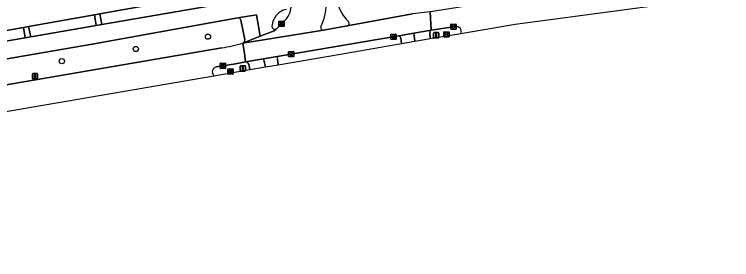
# Model space of a CAD drawing. Extents: x 162396 to 163643, y 386452 to 387406.
# Drawn here: x 162890.5 to 163025.4, y 386452.9 to 386498.9 of the extents above; entities that cross this region are included whole.
import ezdxf

# ---------------------------------------------------------------- set-up
doc = ezdxf.new("R2010")
doc.units = 0
for name, color, linetype in [('IMGEO_Berm_groen', 7, 'Continuous'), ('IMGEO_Boom', 7, 'Continuous'), ('IMGEO_Erf', 7, 'Continuous'), ('IMGEO_Fietspad_gesloten', 7, 'Continuous'), ('IMGEO_Kolk', 7, 'Continuous'), ('IMGEO_Lichtmast', 7, 'Continuous'), ('IMGEO_Muur', 7, 'Continuous'), ('IMGEO_Rijbaan_lokaal_gesloten', 7, 'Continuous'), ('IMGEO_Rijbaan_regionaal_gesloten', 7, 'Continuous'), ('IMGEO_Rioolput', 7, 'Continuous'), ('IMGEO_Verkeersbordpaal', 7, 'Continuous'), ('IMGEO_Verkeerseiland_gesloten', 7, 'Continuous'), ('IMGEO_Voetpad_open', 7, 'Continuous')]:
    doc.layers.add(name, color=color, linetype=linetype)

msp = doc.modelspace()

# ---------------------------------------------------------------- linework, layer by layer
at = {"layer": 'IMGEO_Berm_groen'}
for points in [[(162931.39, 386501.24), (162930.92, 386503.44), (162906.58, 386499.03), (162906.93, 386497.05)], [(162905.88, 386496.87), (162905.56, 386498.84), (162893.2, 386496.67), (162893.58, 386494.72)], [(162892.55, 386494.53), (162892.22, 386496.49), (162879.73, 386494.31), (162880.08, 386492.42)]]:
    msp.add_lwpolyline(points, close=True, dxfattribs=at)
for points in [[(162932.52, 386498.31), (162905.16, 386493.37), (162861.06, 386485.8), (162804.77, 386476.35)], [(162933.84, 386494.2), (162933.12, 386497.87)], [(162940.13, 386489.49), (162951.48, 386491.43), (162963.3, 386493.45), (162963.16, 386494.48)], [(162962.81, 386494.9), (162940.3, 386491.1)], [(162784.31, 386468.15), (162799.22, 386470.42), (162813.01, 386472.7), (162929.52, 386492.67)], [(162939.96, 386490.52), (162940.13, 386489.49)]]:
    msp.add_lwpolyline(points, dxfattribs=at)
for centre, radius, start, end in [((162932.59, 386497.78), 0.535, 10.1532, 98.1437), ((162962.78, 386494.52), 0.381, 352.7087, 86.1894), ((162923.3, 386530.01), 37.86, 279.457, 282.4308), ((162922.83, 386532.14), 40.03, 282.4379, 285.4496), ((162933.21, 386494.12), 0.636, 296.5123, 7.4431), ((162940.4, 386490.65), 0.456, 102.1792, 196.5686)]:
    msp.add_arc(centre, radius, start, end, dxfattribs=at)
at = {"layer": 'IMGEO_Boom'}
for centre in [(162926.91, 386494.76), (162913.34, 386492.45), (162899.45, 386490.16)]:
    msp.add_circle(centre, 0.489, dxfattribs=at)
at = {"layer": 'IMGEO_Erf'}
msp.add_lwpolyline([(162879.73, 386494.31), (162892.22, 386496.49), (162893.2, 386496.67), (162905.56, 386498.84), (162906.58, 386499.03), (162930.92, 386503.44), (162935.02, 386523.7), (162935.35, 386525.72)], dxfattribs=at)
at = {"layer": 'IMGEO_Fietspad_gesloten'}
for points in [[(162942.38, 386499.29), (162942.89, 386502.03), (162943.04, 386502.85), (162941.96, 386502.6), (162938.64, 386501.85), (162931.44, 386501.24), (162931.39, 386501.24), (162906.93, 386497.05), (162905.88, 386496.87), (162893.58, 386494.72), (162892.55, 386494.53), (162880.08, 386492.42)], [(162804.77, 386476.35), (162861.06, 386485.8), (162905.16, 386493.37), (162932.52, 386498.31), (162936.01, 386498.87), (162936.72, 386494.84), (162939.39, 386495.83), (162939.76, 386496.18)], [(162963.3, 386493.45), (162965.8, 386493.88), (162965.62, 386495.42), (162962.81, 386494.9)], [(162963.16, 386494.48), (162963.3, 386493.45)], [(162940.3, 386491.1), (162937.34, 386490.6), (162937.71, 386489.08), (162940.13, 386489.49)], [(162940.13, 386489.49), (162939.96, 386490.52)]]:
    msp.add_lwpolyline(points, dxfattribs=at)
for centre, radius, start, end in [((162942.36, 386496.53), 3.41, 100.9975, 154.7068), ((162941.37, 386496.74), 2.43, 149.1265, 181.2955), ((162939.5, 386496.68), 0.562, 179.4869, 297.9748), ((162962.78, 386494.52), 0.381, 352.7087, 86.1894), ((162940.4, 386490.65), 0.456, 102.1792, 196.5686)]:
    msp.add_arc(centre, radius, start, end, dxfattribs=at)
at = {"layer": 'IMGEO_Kolk'}
for p, q in [((162940.26, 386496.75), (162940.26, 386497.6)), ((162940.33, 386497.68), (162941.19, 386497.68)), ((162940.52, 386497.17), (162940.52, 386497.18)), ((162940.56, 386497.22), (162940.96, 386497.22)), ((162940.95, 386497.13), (162940.56, 386497.13)), ((162940.75, 386497.46), (162940.77, 386497.46)), ((162941, 386497.18), (162941, 386497.17)), ((162941.26, 386497.6), (162941.26, 386496.75)), ((162972.58, 386496.2), (162972.58, 386497.05)), ((162972.65, 386497.13), (162973.5, 386497.13)), ((162973.58, 386497.05), (162973.58, 386496.2)), ((162941.19, 386496.68), (162940.33, 386496.68)), ((162940.77, 386496.9), (162940.74, 386496.9)), ((162973.5, 386496.13), (162972.65, 386496.13)), ((162972.83, 386496.62), (162972.83, 386496.63)), ((162973.27, 386496.58), (162972.87, 386496.58)), ((162972.88, 386496.67), (162973.27, 386496.67)), ((162973.06, 386496.91), (162973.09, 386496.91)), ((162973.09, 386496.35), (162973.06, 386496.35)), ((162973.32, 386496.63), (162973.32, 386496.62)), ((162961.3, 386494.31), (162961.3, 386495.16)), ((162961.37, 386495.23), (162962.23, 386495.23)), ((162961.56, 386494.73), (162961.56, 386494.74)), ((162961.6, 386494.78), (162962, 386494.78)), ((162962, 386494.69), (162961.6, 386494.69)), ((162961.81, 386494.45), (162961.78, 386494.45)), ((162961.79, 386495.01), (162961.81, 386495.01)), ((162962.04, 386494.74), (162962.04, 386494.73)), ((162962.3, 386495.16), (162962.3, 386494.31)), ((162962.23, 386494.23), (162961.37, 386494.23)), ((162942.07, 386491.05), (162942.07, 386491.91)), ((162942.14, 386491.98), (162942.99, 386491.98)), ((162942.56, 386491.76), (162942.58, 386491.76)), ((162943.07, 386491.91), (162943.07, 386491.05)), ((162942.99, 386490.98), (162942.14, 386490.98)), ((162942.33, 386491.47), (162942.33, 386491.49)), ((162942.37, 386491.52), (162942.77, 386491.52)), ((162942.76, 386491.44), (162942.37, 386491.44)), ((162942.58, 386491.2), (162942.55, 386491.2)), ((162942.81, 386491.49), (162942.81, 386491.47)), ((162929.23, 386488.86), (162929.23, 386489.71)), ((162929.31, 386489.78), (162930.16, 386489.78)), ((162929.49, 386489.28), (162929.49, 386489.29)), ((162929.53, 386489.33), (162929.93, 386489.33)), ((162929.93, 386489.24), (162929.53, 386489.24)), ((162929.72, 386489.56), (162929.75, 386489.56)), ((162929.74, 386489), (162929.72, 386489)), ((162929.98, 386489.29), (162929.98, 386489.28)), ((162930.23, 386489.71), (162930.23, 386488.86)), ((162930.16, 386488.78), (162929.31, 386488.78))]:
    msp.add_line(p, q, dxfattribs=at)
for points in [[(162940.26, 386496.75), (162940.26, 386497.6)], [(162940.33, 386497.68), (162941.19, 386497.68)], [(162941.26, 386497.6), (162941.26, 386496.75)], [(162972.58, 386496.2), (162972.58, 386497.05)], [(162972.65, 386497.13), (162973.5, 386497.13)], [(162973.58, 386497.05), (162973.58, 386496.2)], [(162941.19, 386496.68), (162940.33, 386496.68)], [(162973.5, 386496.13), (162972.65, 386496.13)], [(162961.3, 386494.31), (162961.3, 386495.16)], [(162961.37, 386495.23), (162962.23, 386495.23)], [(162962.3, 386495.16), (162962.3, 386494.31)], [(162962.23, 386494.23), (162961.37, 386494.23)], [(162942.07, 386491.05), (162942.07, 386491.91)], [(162942.14, 386491.98), (162942.99, 386491.98)], [(162943.07, 386491.91), (162943.07, 386491.05)], [(162942.99, 386490.98), (162942.14, 386490.98)], [(162929.23, 386488.86), (162929.23, 386489.71)], [(162929.31, 386489.78), (162930.16, 386489.78)], [(162930.23, 386489.71), (162930.23, 386488.86)], [(162930.16, 386488.78), (162929.31, 386488.78)]]:
    msp.add_lwpolyline(points, dxfattribs=at)
for centre, radius, start, end in [((162940.33, 386497.6), 0.0765, 91.552, 178.448), ((162940.33, 386497.6), 0.0765, 91.552, 178.448), ((162940.56, 386497.18), 0.0403, 85.8775, 175.7526), ((162940.55, 386497.17), 0.0366, 178.938, 274.7102), ((162940.96, 386497.18), 0.043, 264.8664, 352.4533), ((162940.96, 386497.18), 0.0386, 1.7309, 96.639), ((162941.18, 386497.6), 0.0765, 1.552, 88.448), ((162941.18, 386497.6), 0.0765, 1.552, 88.448), ((162972.65, 386497.05), 0.0765, 91.552, 178.448), ((162972.65, 386497.05), 0.0765, 91.552, 178.448), ((162973.5, 386497.05), 0.0765, 1.552, 88.448), ((162973.5, 386497.05), 0.0765, 1.552, 88.448), ((162940.33, 386496.75), 0.0765, 181.552, 268.448), ((162940.33, 386496.75), 0.0765, 181.552, 268.448), ((162941.18, 386496.75), 0.0765, 271.552, 358.448), ((162941.18, 386496.75), 0.0765, 271.552, 358.448), ((162972.65, 386496.2), 0.0765, 181.552, 268.448), ((162972.65, 386496.2), 0.0765, 181.552, 268.448), ((162972.87, 386496.63), 0.0403, 85.8775, 175.7526), ((162972.87, 386496.62), 0.0366, 178.938, 274.7102), ((162973.28, 386496.63), 0.0386, 1.7309, 96.639), ((162973.28, 386496.63), 0.043, 264.8664, 352.4533), ((162973.5, 386496.2), 0.0765, 271.552, 358.448), ((162973.5, 386496.2), 0.0765, 271.552, 358.448), ((162961.38, 386495.16), 0.0765, 91.552, 178.448), ((162961.38, 386495.16), 0.0765, 91.552, 178.448), ((162961.6, 386494.74), 0.0403, 85.8775, 175.7526), ((162961.59, 386494.73), 0.0366, 178.938, 274.7102), ((162962, 386494.74), 0.0386, 1.7309, 96.639), ((162962, 386494.73), 0.043, 264.8664, 352.4533), ((162962.22, 386495.16), 0.0765, 1.552, 88.448), ((162962.22, 386495.16), 0.0765, 1.552, 88.448), ((162961.38, 386494.31), 0.0765, 181.552, 268.448), ((162961.38, 386494.31), 0.0765, 181.552, 268.448), ((162962.22, 386494.31), 0.0765, 271.552, 358.448), ((162962.22, 386494.31), 0.0765, 271.552, 358.448), ((162942.14, 386491.9), 0.0765, 91.552, 178.448), ((162942.14, 386491.9), 0.0765, 91.552, 178.448), ((162942.99, 386491.9), 0.0765, 1.552, 88.448), ((162942.99, 386491.9), 0.0765, 1.552, 88.448), ((162942.14, 386491.06), 0.0765, 181.552, 268.448), ((162942.14, 386491.06), 0.0765, 181.552, 268.448), ((162942.37, 386491.48), 0.0403, 85.8775, 175.7526), ((162942.36, 386491.47), 0.0366, 178.938, 274.7102), ((162942.77, 386491.48), 0.043, 264.8664, 352.4533), ((162942.77, 386491.48), 0.0386, 1.7309, 96.639), ((162942.99, 386491.06), 0.0765, 271.552, 358.448), ((162942.99, 386491.06), 0.0765, 271.552, 358.448), ((162929.31, 386489.71), 0.0765, 91.552, 178.448), ((162929.31, 386489.71), 0.0765, 91.552, 178.448), ((162929.53, 386489.29), 0.0403, 85.8775, 175.7526), ((162929.53, 386489.28), 0.0366, 178.938, 274.7102), ((162929.94, 386489.29), 0.0386, 1.7309, 96.639), ((162929.93, 386489.28), 0.043, 264.8664, 352.4533), ((162930.16, 386489.71), 0.0765, 1.552, 88.448), ((162930.16, 386489.71), 0.0765, 1.552, 88.448), ((162929.31, 386488.86), 0.0765, 181.552, 268.448), ((162929.31, 386488.86), 0.0765, 181.552, 268.448), ((162930.16, 386488.86), 0.0765, 271.552, 358.448), ((162930.16, 386488.86), 0.0765, 271.552, 358.448)]:
    msp.add_arc(centre, radius, start, end, dxfattribs=at)
for centre, major_axis, ratio, start_param, end_param in [((162940.75, 386497.18), (-0.387, 0.002), 0.722429, 4.712389, 7.853982), ((162940.77, 386497.18), (-0.39, 0.002), 0.717154, 1.570796, 4.712389), ((162973.06, 386496.63), (-0.387, 0.002), 0.722429, 4.712389, 7.853982), ((162973.09, 386496.63), (-0.39, 0.002), 0.717154, 1.570796, 4.712389), ((162961.79, 386494.73), (-0.387, 0.002), 0.722429, 4.712389, 7.853982), ((162961.81, 386494.73), (-0.39, 0.002), 0.717154, 1.570796, 4.712389), ((162942.55, 386491.48), (-0.387, 0.002), 0.722429, 4.712389, 7.853982), ((162942.58, 386491.48), (-0.39, 0.002), 0.717154, 1.570796, 4.712389), ((162929.72, 386489.28), (-0.387, 0.002), 0.722429, 4.712389, 7.853982), ((162929.74, 386489.28), (-0.39, 0.002), 0.717154, 1.570796, 4.712389)]:
    msp.add_ellipse(centre, major_axis=major_axis, ratio=ratio, start_param=start_param, end_param=end_param, dxfattribs=at)
at = {"layer": 'IMGEO_Lichtmast'}
for p, q in [((162969.33, 386494.62), (162969.33, 386495.42)), ((162969.33, 386495.42), (162969.33, 386494.62)), ((162969.43, 386495.52), (162970.22, 386495.52)), ((162970.22, 386495.52), (162969.43, 386495.52)), ((162970.22, 386494.52), (162969.43, 386494.52)), ((162969.43, 386494.52), (162970.22, 386494.52)), ((162970.32, 386495.42), (162970.32, 386494.62)), ((162970.32, 386494.62), (162970.32, 386495.42)), ((162932.98, 386488.41), (162932.98, 386489.21)), ((162932.98, 386489.21), (162932.98, 386488.41)), ((162933.08, 386489.31), (162933.87, 386489.31)), ((162933.87, 386489.31), (162933.08, 386489.31)), ((162933.97, 386489.21), (162933.97, 386488.41)), ((162933.97, 386488.41), (162933.97, 386489.21)), ((162933.87, 386488.31), (162933.08, 386488.31)), ((162933.08, 386488.31), (162933.87, 386488.31))]:
    msp.add_line(p, q, dxfattribs=at)
for points in [[(162969.75, 386495.4), (162969.9, 386495.4), (162969.9, 386494.65), (162969.75, 386494.65), (162969.75, 386495.4)], [(162933.4, 386489.18), (162933.55, 386489.18), (162933.55, 386488.43), (162933.4, 386488.43), (162933.4, 386489.18)]]:
    msp.add_lwpolyline(points, dxfattribs=at)
for centre, start, end in [((162969.43, 386495.42), 90, 180), ((162969.43, 386495.42), 90, 180), ((162969.43, 386494.62), 180, 270), ((162969.43, 386494.62), 180, 270), ((162970.22, 386495.42), 0, 90), ((162970.22, 386495.42), 360, 90), ((162970.22, 386494.62), 270, 0), ((162970.22, 386494.62), 270, 0), ((162933.08, 386489.21), 90, 180), ((162933.08, 386489.21), 90, 180), ((162933.87, 386489.21), 0, 90), ((162933.87, 386489.21), 360, 90), ((162933.08, 386488.41), 180, 270), ((162933.08, 386488.41), 180, 270), ((162933.87, 386488.41), 270, 0), ((162933.87, 386488.41), 270, 0)]:
    msp.add_arc(centre, 0.1, start, end, dxfattribs=at)
at = {"layer": 'IMGEO_Muur'}
for points in [[(162905.56, 386498.84), (162893.2, 386496.67)], [(162906.58, 386499.03), (162905.56, 386498.84)], [(162892.22, 386496.49), (162879.73, 386494.31)], [(162893.2, 386496.67), (162892.22, 386496.49)]]:
    msp.add_lwpolyline(points, dxfattribs=at)
at = {"layer": 'IMGEO_Rijbaan_lokaal_gesloten'}
for points in [[(162953.08, 386496.76), (162965.35, 386499.02)], [(162941.36, 386497.77), (162939.76, 386496.18), (162939.39, 386495.83), (162936.72, 386494.84), (162933.49, 386493.55)], [(162933.49, 386493.55), (162948.65, 386495.95)]]:
    msp.add_lwpolyline(points, dxfattribs=at)
for centre, radius, start, end in [((162959.14, 386503.37), 8.21, 195.7083, 224.1548), ((162939.64, 386501.03), 9.54, 332.9142, 358.9875), ((162937.03, 386501.78), 5.9, 317.2766, 335.0468), ((162952.97, 386497.24), 0.491, 282.6907, 55.5142), ((162948.64, 386496.49), 0.536, 158.4286, 271.44)]:
    msp.add_arc(centre, radius, start, end, dxfattribs=at)
at = {"layer": 'IMGEO_Rijbaan_regionaal_gesloten'}
for points in [[(162974.45, 386495.36), (162984.69, 386497.11), (163078.78, 386509.65), (163151.02, 386515.77)], [(163002.01, 386504.76), (162990.92, 386502.97), (162968.74, 386499.4), (162968.67, 386499.4), (162968.87, 386495.95), (162973.46, 386496.69)], [(162928.52, 386489.08), (162932.07, 386489.68), (162934, 386490.01), (162933.77, 386491.62), (162933.49, 386493.55)], [(162929.52, 386492.67), (162813.01, 386472.7), (162799.22, 386470.42), (162784.31, 386468.15)], [(162663.07, 386452.93), (162713.99, 386455.25), (162777.11, 386461.61), (162928.03, 386487.42)]]:
    msp.add_lwpolyline(points, dxfattribs=at)
msp.add_lwpolyline([(162962.81, 386494.9), (162965.62, 386495.42), (162968.87, 386495.95), (162968.67, 386499.4), (162965.35, 386499.02), (162953.08, 386496.76), (162948.65, 386495.95), (162933.49, 386493.55), (162933.77, 386491.62), (162934, 386490.01), (162937.34, 386490.6), (162940.3, 386491.1)], close=True, dxfattribs=at)
for centre, radius, start, end in [((162973.59, 386495.75), 0.948, 335.6582, 98.1984), ((162923.3, 386530.01), 37.86, 279.457, 282.4308), ((162922.83, 386532.14), 40.03, 282.4379, 285.4496), ((162928.71, 386488.12), 0.978, 101.5715, 225.5369)]:
    msp.add_arc(centre, radius, start, end, dxfattribs=at)
at = {"layer": 'IMGEO_Rioolput'}
for p, q in [((162971.24, 386494.76), (162971.24, 386495.61)), ((162971.32, 386495.69), (162972.17, 386495.69)), ((162972.17, 386494.68), (162971.32, 386494.68)), ((162971.5, 386495.18), (162971.5, 386495.19)), ((162971.54, 386495.23), (162971.94, 386495.23)), ((162971.94, 386495.14), (162971.54, 386495.14)), ((162971.73, 386495.46), (162971.76, 386495.46)), ((162971.75, 386494.91), (162971.73, 386494.91)), ((162971.99, 386495.19), (162971.99, 386495.18)), ((162972.24, 386495.61), (162972.24, 386494.76)), ((162930.65, 386487.79), (162930.65, 386488.65)), ((162930.73, 386488.72), (162931.58, 386488.72)), ((162931.58, 386487.72), (162930.73, 386487.72)), ((162930.91, 386488.21), (162930.91, 386488.23)), ((162931.35, 386488.18), (162930.95, 386488.18)), ((162930.96, 386488.26), (162931.35, 386488.26)), ((162931.14, 386488.5), (162931.17, 386488.5)), ((162931.16, 386487.94), (162931.14, 386487.94)), ((162931.4, 386488.23), (162931.4, 386488.21)), ((162931.65, 386488.65), (162931.65, 386487.79))]:
    msp.add_line(p, q, dxfattribs=at)
for points in [[(162971.24, 386494.76), (162971.24, 386495.61)], [(162971.32, 386495.69), (162972.17, 386495.69)], [(162972.17, 386494.68), (162971.32, 386494.68)], [(162972.24, 386495.61), (162972.24, 386494.76)], [(162930.65, 386487.79), (162930.65, 386488.65)], [(162930.73, 386488.72), (162931.58, 386488.72)], [(162931.58, 386487.72), (162930.73, 386487.72)], [(162931.65, 386488.65), (162931.65, 386487.79)]]:
    msp.add_lwpolyline(points, dxfattribs=at)
for centre, radius, start, end in [((162971.32, 386495.61), 0.0765, 91.552, 178.448), ((162971.32, 386495.61), 0.0765, 91.552, 178.448), ((162971.32, 386494.76), 0.0765, 181.552, 268.448), ((162971.32, 386494.76), 0.0765, 181.552, 268.448), ((162971.54, 386495.19), 0.0403, 85.8775, 175.7526), ((162971.54, 386495.18), 0.0366, 178.938, 274.7102), ((162971.95, 386495.19), 0.0386, 1.7309, 96.639), ((162971.94, 386495.18), 0.043, 264.8664, 352.4533), ((162972.17, 386495.61), 0.0765, 1.552, 88.448), ((162972.17, 386495.61), 0.0765, 1.552, 88.448), ((162972.17, 386494.76), 0.0765, 271.552, 358.448), ((162972.17, 386494.76), 0.0765, 271.552, 358.448), ((162930.73, 386488.65), 0.0765, 91.552, 178.448), ((162930.73, 386488.65), 0.0765, 91.552, 178.448), ((162930.73, 386487.8), 0.0765, 181.552, 268.448), ((162930.73, 386487.8), 0.0765, 181.552, 268.448), ((162930.95, 386488.22), 0.0403, 85.8775, 175.7526), ((162930.95, 386488.21), 0.0366, 178.938, 274.7102), ((162931.36, 386488.23), 0.0386, 1.7309, 96.639), ((162931.35, 386488.22), 0.043, 264.8664, 352.4533), ((162931.58, 386488.65), 0.0765, 1.552, 88.448), ((162931.58, 386488.65), 0.0765, 1.552, 88.448), ((162931.58, 386487.8), 0.0765, 271.552, 358.448), ((162931.58, 386487.8), 0.0765, 271.552, 358.448)]:
    msp.add_arc(centre, radius, start, end, dxfattribs=at)
for centre, major_axis, ratio, start_param, end_param in [((162971.73, 386495.18), (-0.387, 0.002), 0.722429, 4.712389, 7.853982), ((162971.75, 386495.18), (-0.39, 0.002), 0.717154, 1.570796, 4.712389), ((162931.14, 386488.22), (-0.387, 0.002), 0.722429, 4.712389, 7.853982), ((162931.16, 386488.22), (-0.39, 0.002), 0.717154, 1.570796, 4.712389)]:
    msp.add_ellipse(centre, major_axis=major_axis, ratio=ratio, start_param=start_param, end_param=end_param, dxfattribs=at)
at = {"layer": 'IMGEO_Verkeersbordpaal'}
for p, q in [((162893.9, 386486.94), (162893.9, 386487.74)), ((162893.9, 386487.74), (162893.9, 386486.94)), ((162894, 386487.84), (162894.79, 386487.84)), ((162894.79, 386487.84), (162894, 386487.84)), ((162894.89, 386487.74), (162894.89, 386486.94)), ((162894.89, 386486.94), (162894.89, 386487.74)), ((162894.79, 386486.84), (162894, 386486.84)), ((162894, 386486.84), (162894.79, 386486.84))]:
    msp.add_line(p, q, dxfattribs=at)
msp.add_lwpolyline([(162894.32, 386487.72), (162894.47, 386487.72), (162894.47, 386486.97), (162894.32, 386486.97), (162894.32, 386487.72)], dxfattribs=at)
for centre, start, end in [((162894, 386487.74), 90, 180), ((162894, 386487.74), 90, 180), ((162894.79, 386487.74), 0, 90), ((162894.79, 386487.74), 360, 90), ((162894, 386486.94), 180, 270), ((162894, 386486.94), 180, 270), ((162894.79, 386486.94), 270, 0), ((162894.79, 386486.94), 270, 0)]:
    msp.add_arc(centre, 0.1, start, end, dxfattribs=at)
at = {"layer": 'IMGEO_Verkeerseiland_gesloten'}
for points in [[(162939.76, 386496.18), (162941.36, 386497.77)], [(162948.65, 386495.95), (162953.08, 386496.76)], [(162973.46, 386496.69), (162968.87, 386495.95)], [(162968.63, 386495.45), (162968.7, 386494.38)], [(162968.7, 386494.38), (162974.45, 386495.36)], [(162934, 386490.01), (162932.07, 386489.68), (162928.52, 386489.08)], [(162934.78, 386488.58), (162934.6, 386489.62)], [(162928.03, 386487.42), (162934.78, 386488.58)]]:
    msp.add_lwpolyline(points, dxfattribs=at)
for centre, radius, start, end in [((162959.14, 386503.37), 8.21, 195.7083, 224.1548), ((162942.36, 386496.53), 3.41, 100.9975, 154.7068), ((162939.64, 386501.03), 9.54, 332.9142, 358.9875), ((162937.03, 386501.78), 5.9, 317.2766, 335.0468), ((162941.37, 386496.74), 2.43, 149.1265, 181.2955), ((162952.97, 386497.24), 0.491, 282.6907, 55.5142), ((162939.5, 386496.68), 0.562, 179.4869, 297.9748), ((162948.64, 386496.49), 0.536, 158.4286, 271.44), ((162968.99, 386495.59), 0.385, 108.0774, 200.1786), ((162973.59, 386495.75), 0.948, 335.6582, 98.1984), ((162928.71, 386488.12), 0.978, 101.5715, 225.5369), ((162933.85, 386489.11), 0.908, 34.2065, 80.5063)]:
    msp.add_arc(centre, radius, start, end, dxfattribs=at)
at = {"layer": 'IMGEO_Voetpad_open'}
for points in [[(162905.56, 386498.84), (162905.88, 386496.87), (162906.93, 386497.05), (162906.58, 386499.03)], [(162892.22, 386496.49), (162892.55, 386494.53), (162893.58, 386494.72), (162893.2, 386496.67)]]:
    msp.add_lwpolyline(points, close=True, dxfattribs=at)
for points in [[(162933.49, 386493.55), (162936.72, 386494.84), (162936.01, 386498.87), (162932.52, 386498.31)], [(162933.12, 386497.87), (162933.84, 386494.2)], [(162968.87, 386495.95), (162965.62, 386495.42), (162965.8, 386493.88), (162968.7, 386494.38)], [(162968.7, 386494.38), (162968.63, 386495.45)], [(162937.71, 386489.08), (162937.34, 386490.6), (162934, 386490.01)], [(162934.6, 386489.62), (162934.78, 386488.58), (162937.71, 386489.08)]]:
    msp.add_lwpolyline(points, dxfattribs=at)
for centre, radius, start, end in [((162932.59, 386497.78), 0.535, 10.1532, 98.1437), ((162968.99, 386495.59), 0.385, 108.0774, 200.1786), ((162933.21, 386494.12), 0.636, 296.5123, 7.4431), ((162933.85, 386489.11), 0.908, 34.2065, 80.5063)]:
    msp.add_arc(centre, radius, start, end, dxfattribs=at)

doc.saveas('drawing.dxf')
